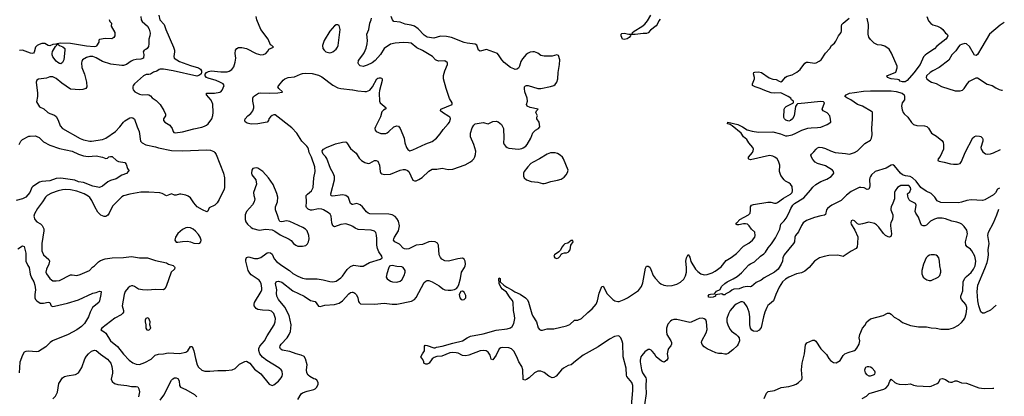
# Model space of a CAD drawing. Header units: inches. Extents: x 1682530 to 1839546, y 640742 to 791647.
# Tile 749 of 923: x 1825834 to 1838143, y 722076 to 726792. Entities that reach past the tile are written whole.
import ezdxf

# ---------------------------------------------------------------- set-up
doc = ezdxf.new("R2010")
doc.units = ezdxf.units.IN
doc.header["$MEASUREMENT"] = 0
doc.layers.add('B8722', color=7, linetype='Continuous')
doc.layers.add('B8732', color=7, linetype='Continuous')

msp = doc.modelspace()

# ---------------------------------------------------------------- linework, layer by layer
at = {"layer": 'B8722', "color": 5}
for points, elevation in [([(1826953, 726793), (1826963, 726770), (1826981, 726750), (1826979, 726710), (1827025, 726630), (1827022, 726590), (1827012, 726568), (1826986, 726554), (1826904, 726556), (1826834, 726546), (1826823, 726537), (1826823, 726510), (1826795, 726464), (1826785, 726455), (1826767, 726453), (1826670, 726462), (1826470, 726492), (1826350, 726498), (1826298, 726490), (1826303, 726483), (1826310, 726485), (1826333, 726470), (1826374, 726454), (1826398, 726430), (1826400, 726410), (1826387, 726290), (1826370, 726257), (1826350, 726241), (1826330, 726242), (1826310, 726254), (1826290, 726274), (1826250, 726328), (1826242, 726350), (1826240, 726370), (1826246, 726394), (1826283, 726457), (1826295, 726470), (1826297, 726477), (1826287, 726487), (1826250, 726483), (1826210, 726466), (1826190, 726468), (1826150, 726492), (1826134, 726494), (1826110, 726492), (1826079, 726481), (1826052, 726468), (1826032, 726450), (1826014, 726386), (1826006, 726374), (1825991, 726369), (1825970, 726372), (1825870, 726409), (1825830, 726405)], 620), ([(1827349, 726830), (1827352, 726792), (1827366, 726770), (1827432, 726710), (1827452, 726672), (1827464, 726624), (1827461, 726590), (1827450, 726548), (1827449, 726490), (1827443, 726457), (1827428, 726432), (1827410, 726417), (1827392, 726409), (1827378, 726390), (1827385, 726355), (1827382, 726310), (1827350, 726297), (1827290, 726295), (1827253, 726287), (1827226, 726274), (1827170, 726232), (1827130, 726219), (1827110, 726219), (1826974, 726234), (1826870, 726270), (1826790, 726314), (1826750, 726330), (1826710, 726330), (1826670, 726320), (1826620, 726290), (1826609, 726270), (1826605, 726250), (1826613, 726193), (1826645, 726110), (1826669, 726010), (1826674, 725950), (1826661, 725930), (1826622, 725918), (1826586, 725914), (1826470, 725924), (1826359, 725999), (1826290, 726055), (1826250, 726077), (1826210, 726075), (1826170, 726058), (1826071, 726049), (1826047, 726033), (1826041, 726010), (1826058, 725870), (1826056, 725830), (1826044, 725764), (1826082, 725702), (1826136, 725676), (1826188, 725628), (1826210, 725616), (1826270, 725595), (1826290, 725579), (1826315, 725535), (1826341, 725461), (1826369, 725429), (1826590, 725305), (1826630, 725289), (1826710, 725270), (1826730, 725269), (1826870, 725292), (1826910, 725309), (1827030, 725390), (1827086, 725450), (1827130, 725509), (1827150, 725527), (1827210, 725563), (1827230, 725568), (1827250, 725564), (1827270, 725546), (1827302, 725450), (1827328, 725390), (1827345, 725270), (1827365, 725250), (1827410, 725226), (1827530, 725200), (1827570, 725186), (1827730, 725155), (1827870, 725150), (1828170, 725164), (1828218, 725158), (1828261, 725141), (1828275, 725130), (1828290, 725105), (1828381, 724870), (1828395, 724810), (1828396, 724690), (1828392, 724668), (1828330, 724539), (1828302, 724498), (1828272, 724468), (1828205, 724435), (1828185, 724395), (1828172, 724388), (1828119, 724410), (1828053, 724450), (1828010, 724499), (1827970, 724562), (1827942, 724582), (1827910, 724596), (1827850, 724608), (1827830, 724607), (1827790, 724593), (1827770, 724595), (1827730, 724610), (1827670, 724588), (1827615, 724615), (1827585, 724625), (1827450, 724633), (1827349, 724631), (1827212, 724608), (1827130, 724585), (1827110, 724574), (1826999, 724461), (1826976, 724424), (1826952, 724368), (1826937, 724343), (1826912, 724328), (1826890, 724326), (1826850, 724343), (1826810, 724384), (1826772, 724450), (1826738, 724530), (1826710, 724565), (1826690, 724582), (1826641, 724610), (1826550, 724645), (1826470, 724662), (1826410, 724666), (1826370, 724663), (1826314, 724650), (1826230, 724620), (1826176, 724590), (1826155, 724570), (1826118, 724510), (1826056, 724430), (1826020, 724360), (1826012, 724330), (1826024, 724290), (1826050, 724260), (1826094, 724234), (1826115, 724215), (1826134, 724174), (1826135, 724150), (1826112, 723990), (1826110, 723898), (1826132, 723850), (1826197, 723790), (1826207, 723770), (1826200, 723730), (1826168, 723670), (1826162, 723630), (1826170, 723608), (1826210, 723550), (1826230, 723533), (1826250, 723524), (1826290, 723521), (1826330, 723527), (1826470, 723596), (1826490, 723599), (1826548, 723588), (1826590, 723600), (1826707, 723653), (1826745, 723695), (1826770, 723711), (1826820, 723760), (1826843, 723777), (1826903, 723797), (1826990, 723812), (1827130, 723815), (1827230, 723825), (1827330, 723810), (1827430, 723812), (1827530, 723779), (1827670, 723747), (1827693, 723733), (1827753, 723713), (1827770, 723698), (1827775, 723690), (1827771, 723670), (1827728, 723632), (1827666, 723450), (1827650, 723423), (1827630, 723410), (1827530, 723413), (1827430, 723406), (1827369, 723409), (1827319, 723419), (1827270, 723452), (1827250, 723460), (1827230, 723460), (1827210, 723452), (1827190, 723436), (1827152, 723390), (1827139, 723350), (1827116, 723210), (1827134, 723150), (1827132, 723130), (1827124, 723116), (1827102, 723098), (1827025, 723055), (1826861, 722930), (1826847, 722910), (1826890, 722884), (1826910, 722866), (1826970, 722770), (1827059, 722699), (1827130, 722605), (1827204, 722530), (1827250, 722495), (1827290, 722478), (1827330, 722476), (1827400, 722500), (1827479, 722541), (1827529, 722590), (1827570, 722604), (1827630, 722607), (1827690, 722619), (1827830, 722612), (1827910, 722628), (1827935, 722645), (1827970, 722702), (1827990, 722701), (1828010, 722647), (1828030, 722551), (1828053, 722470), (1828070, 722440), (1828110, 722402), (1828150, 722390), (1828210, 722390), (1828310, 722400), (1828410, 722398), (1828490, 722408), (1828530, 722425), (1828583, 722477), (1828607, 722493), (1828650, 722514), (1828670, 722515), (1828711, 722491), (1828770, 722416), (1828850, 722356), (1828955, 722230), (1828990, 722214), (1829010, 722222), (1829070, 722265), (1829105, 722310), (1829116, 722330), (1829121, 722350), (1829116, 722390), (1829104, 722410), (1829075, 722435), (1828924, 722524), (1828868, 722568), (1828836, 722610), (1828822, 722650), (1828825, 722675), (1828837, 722703), (1828894, 722770), (1828930, 722835), (1829017, 722970), (1829030, 723010), (1829031, 723051), (1829010, 723112), (1828981, 723141), (1828953, 723153), (1828870, 723154), (1828810, 723163), (1828790, 723176), (1828767, 723210), (1828764, 723230), (1828770, 723250), (1828852, 723390), (1828861, 723410), (1828863, 723430), (1828851, 723491), (1828837, 723517), (1828826, 723530), (1828730, 723596), (1828710, 723619), (1828692, 723650), (1828660, 723770), (1828661, 723790), (1828670, 723815), (1828696, 723824), (1828770, 723802), (1828810, 723802), (1828850, 723815), (1828910, 723861), (1828930, 723872), (1828950, 723878), (1828970, 723875), (1828990, 723856), (1829017, 723797), (1829046, 723766), (1829110, 723714), (1829207, 723650), (1829250, 723613), (1829310, 723579), (1829370, 723555), (1829410, 723546), (1829553, 723547), (1829630, 723536), (1829710, 723512), (1829750, 723509), (1829790, 723517), (1829850, 723559), (1829870, 723580), (1829930, 723666), (1829970, 723703), (1830000, 723714)], 640), ([(1827572, 726850), (1827588, 726790), (1827640, 726730), (1827660, 726670), (1827758, 726450), (1827769, 726410), (1827770, 726390), (1827760, 726330), (1827766, 726310), (1827830, 726270), (1827970, 726219), (1828070, 726190), (1828093, 726173), (1828107, 726150), (1828109, 726130), (1828104, 726116), (1828084, 726096), (1828050, 726085), (1827752, 726152), (1827630, 726174), (1827590, 726174), (1827577, 726170), (1827550, 726148), (1827506, 726134), (1827470, 726111), (1827450, 726105), (1827414, 726106), (1827381, 726090), (1827271, 725990), (1827254, 725970), (1827247, 725950), (1827247, 725930), (1827253, 725913), (1827275, 725890), (1827330, 725860), (1827365, 725850), (1827430, 725856), (1827450, 725852), (1827470, 725838), (1827490, 725814), (1827541, 725781), (1827592, 725730), (1827636, 725656), (1827655, 725610), (1827656, 725590), (1827631, 725550), (1827631, 725530), (1827650, 725508), (1827710, 725470), (1827720, 725460), (1827739, 725430), (1827751, 725390), (1827761, 725381), (1827776, 725376), (1827870, 725389), (1828010, 725426), (1828110, 725445), (1828143, 725457), (1828170, 725470), (1828192, 725488), (1828237, 725550), (1828249, 725591), (1828254, 725630), (1828250, 725735), (1828230, 725784), (1828169, 725850), (1828169, 725870), (1828186, 725874), (1828270, 725871), (1828337, 725883), (1828350, 725890), (1828365, 725910), (1828392, 725970), (1828377, 725990), (1828338, 726010), (1828291, 726031), (1828190, 726060), (1828170, 726070), (1828154, 726090), (1828152, 726108), (1828168, 726130), (1828196, 726144), (1828230, 726152), (1828350, 726138), (1828430, 726141), (1828452, 726148), (1828487, 726170), (1828510, 726201), (1828530, 726262), (1828538, 726310), (1828527, 726370), (1828532, 726410), (1828547, 726433), (1828570, 726445), (1828610, 726445), (1828670, 726433), (1828790, 726367), (1828850, 726352), (1828882, 726358), (1828910, 726370), (1828939, 726401), (1828950, 726422), (1829006, 726450), (1828986, 726470), (1828970, 726478), (1828942, 726550), (1828848, 726670), (1828800, 726790), (1828790, 726830)], 660), ([(1830000, 724201), (1829976, 724216), (1829910, 724236), (1829850, 724229), (1829770, 724198), (1829748, 724210), (1829738, 724250), (1829730, 724330), (1829715, 724355), (1829695, 724375), (1829634, 724410), (1829610, 724418), (1829570, 724422), (1829490, 724406), (1829470, 724408), (1829440, 724420), (1829419, 724439), (1829414, 724454), (1829418, 724510), (1829416, 724590), (1829431, 724609), (1829481, 724650), (1829502, 724690), (1829513, 724810), (1829527, 724890), (1829525, 724950), (1829481, 725070), (1829452, 725130), (1829445, 725170), (1829437, 725190), (1829422, 725210), (1829360, 725270), (1829297, 725370), (1829238, 725438), (1829030, 725599), (1829010, 725601), (1828990, 725593), (1828970, 725577), (1828947, 725550), (1828943, 725530), (1828930, 725509), (1828812, 725488), (1828730, 725485), (1828678, 725498), (1828655, 725515), (1828649, 725530), (1828655, 725550), (1828687, 725590), (1828723, 725617), (1828750, 725650), (1828761, 725690), (1828761, 725710), (1828750, 725770), (1828748, 725810), (1828758, 725830), (1828821, 725870), (1828850, 725878), (1828954, 725874), (1829062, 725878), (1829115, 725885), (1829119, 725890), (1829075, 725930), (1829061, 725950), (1829072, 725970), (1829130, 726033), (1829150, 726052), (1829190, 726070), (1829270, 726077), (1829344, 726110), (1829370, 726117), (1829410, 726122), (1829490, 726118), (1829570, 726097), (1829610, 726078), (1829750, 725973), (1829810, 725940), (1829850, 725929), (1829995, 725915), (1830000, 725914)], 640), ([(1825826, 725230), (1825850, 725270), (1825870, 725290), (1825948, 725332), (1825965, 725335), (1826030, 725336), (1826050, 725331), (1826076, 725316), (1826130, 725263), (1826210, 725222), (1826330, 725179), (1826490, 725146), (1826570, 725108), (1826630, 725086), (1826690, 725080), (1826790, 725089), (1826871, 725070), (1826910, 725054), (1826930, 725059), (1826950, 725073), (1826970, 725080), (1826990, 725077), (1827045, 725030), (1827070, 725015), (1827150, 725002), (1827165, 724985), (1827181, 724930), (1827190, 724916), (1827202, 724910), (1827191, 724890), (1827170, 724868), (1827110, 724847), (1827039, 724801), (1826970, 724779), (1826937, 724763), (1826870, 724706), (1826830, 724692), (1826750, 724709), (1826630, 724754), (1826570, 724763), (1826522, 724782), (1826350, 724809), (1826290, 724803), (1826210, 724775), (1826112, 724768), (1826082, 724758), (1825997, 724703), (1825987, 724690), (1825959, 724630), (1825910, 724570), (1825870, 724550), (1825790, 724530)], 620), ([(1830000, 724479), (1829990, 724477), (1829970, 724490), (1829945, 724565), (1829912, 724592), (1829870, 724600), (1829750, 724581), (1829727, 724587), (1829725, 724610), (1829769, 724789), (1829768, 724830), (1829755, 724870), (1829721, 724930), (1829672, 725052), (1829657, 725077), (1829627, 725110), (1829618, 725130), (1829617, 725150), (1829631, 725170), (1829668, 725192), (1829782, 725238), (1829870, 725260), (1829910, 725261), (1829925, 725250), (1829970, 725178), (1830000, 725155)], 620), ([(1825810, 723922), (1825870, 723959), (1825890, 723951), (1825912, 723870), (1825913, 723770), (1825935, 723715), (1825952, 723690), (1825965, 723605), (1825982, 723562), (1826012, 723510), (1826025, 723470), (1826031, 723410), (1826023, 723350), (1826025, 723310), (1826033, 723290), (1826048, 723270), (1826090, 723244), (1826130, 723241), (1826190, 723254), (1826210, 723252), (1826228, 723208), (1826250, 723202), (1826270, 723204), (1826430, 723241), (1826570, 723283), (1826750, 723367), (1826790, 723378), (1826830, 723395), (1826851, 723390), (1826850, 723350), (1826834, 723270), (1826823, 723250), (1826746, 723190), (1826716, 723130), (1826694, 723070), (1826644, 722990), (1826606, 722950), (1826549, 722910), (1826442, 722850), (1826244, 722770), (1826214, 722750), (1826162, 722698), (1826070, 722637), (1826048, 722632), (1825939, 722641), (1825910, 722638), (1825890, 722629), (1825868, 722592), (1825838, 722502), (1825827, 722370)], 620), ([(1829310, 722038), (1829352, 722108), (1829370, 722120), (1829430, 722142), (1829510, 722161), (1829529, 722170), (1829549, 722190), (1829566, 722230), (1829566, 722250), (1829550, 722277), (1829534, 722290), (1829510, 722297), (1829463, 722323), (1829442, 722342), (1829423, 722370), (1829418, 722410), (1829426, 722470), (1829406, 722546), (1829390, 722573), (1829353, 722593), (1829290, 722607), (1829210, 722636), (1829115, 722655), (1829093, 722670), (1829087, 722690), (1829091, 722710), (1829103, 722730), (1829179, 722810), (1829205, 722850), (1829219, 722890), (1829227, 722970), (1829203, 723090), (1829150, 723191), (1829068, 723290), (1829050, 723330), (1829045, 723370), (1829047, 723410), (1829031, 723489), (1829041, 723510), (1829050, 723516), (1829070, 723520), (1829110, 723504), (1829250, 723397), (1829390, 723329), (1829470, 723278), (1829530, 723262), (1829570, 723207), (1829590, 723201), (1829650, 723219), (1829770, 723227), (1829830, 723244), (1829870, 723273), (1829950, 723361), (1829970, 723377), (1829990, 723382), (1830000, 723380)], 620), ([(1826250, 722044), (1826281, 722079), (1826305, 722130), (1826322, 722238), (1826371, 722309), (1826395, 722325), (1826427, 722333), (1826530, 722348), (1826570, 722370), (1826610, 722438), (1826650, 722546), (1826670, 722580), (1826695, 722610), (1826730, 722641), (1826770, 722656), (1826790, 722649), (1826843, 722603), (1826930, 722542), (1826974, 722490), (1826986, 722450), (1826995, 722390), (1826995, 722365), (1826979, 722290), (1826990, 722263), (1827019, 722239), (1827063, 722223), (1827173, 722213), (1827230, 722201), (1827290, 722201), (1827310, 722197), (1827325, 722170), (1827331, 722131), (1827321, 722070)], 620), ([(1827590, 722027), (1827637, 722090), (1827730, 722277), (1827750, 722297), (1827770, 722308), (1827790, 722307), (1827810, 722299), (1827827, 722270), (1827831, 722210), (1827845, 722190), (1827910, 722160), (1828019, 722099), (1828050, 722071)], 620)]:
    msp.add_lwpolyline(points, dxfattribs=dict(at, elevation=elevation))
at = {"layer": 'B8722', "color": 5, "elevation": 660}
for points in [[(1829810, 726729), (1829790, 726729), (1829770, 726714), (1829710, 726650), (1829639, 726530), (1829621, 726470), (1829626, 726430), (1829639, 726410), (1829661, 726390), (1829710, 726378), (1829730, 726383), (1829750, 726391), (1829790, 726424), (1829807, 726450), (1829814, 726470), (1829841, 726670), (1829830, 726718)], [(1828790, 724939), (1828750, 724929), (1828736, 724910), (1828731, 724870), (1828736, 724850), (1828787, 724787), (1828794, 724734), (1828759, 724630), (1828762, 724590), (1828773, 724550), (1828764, 724510), (1828745, 724475), (1828670, 724390), (1828653, 724350), (1828653, 724290), (1828663, 724263), (1828684, 724230), (1828730, 724191), (1828750, 724179), (1828830, 724157), (1828912, 724168), (1828990, 724163), (1829025, 724145), (1829090, 724100), (1829205, 724045), (1829227, 724027), (1829256, 723990), (1829287, 723967), (1829310, 723957), (1829370, 723955), (1829410, 723966), (1829434, 723986), (1829444, 724010), (1829452, 724048), (1829449, 724091), (1829427, 724147), (1829409, 724170), (1829374, 724190), (1829210, 724264), (1829168, 724272), (1829110, 724263), (1829087, 724267), (1829072, 724292), (1829063, 724330), (1829031, 724411), (1829034, 724450), (1829058, 724510), (1829063, 724570), (1829050, 724617), (1829001, 724730), (1828943, 724810), (1828873, 724890), (1828850, 724909), (1828810, 724933)], [(1827929, 724191), (1827910, 724187), (1827870, 724167), (1827810, 724117), (1827782, 724070), (1827775, 724030), (1827790, 724008), (1827810, 724006), (1827870, 724016), (1827930, 724019), (1827970, 724012), (1828010, 723992), (1828070, 723988), (1828085, 723995), (1828098, 724010), (1828101, 724030), (1828090, 724070), (1828070, 724102), (1828030, 724145), (1828001, 724170), (1827970, 724187)], [(1827430, 723059), (1827411, 723049), (1827404, 723030), (1827403, 723010), (1827412, 722970), (1827412, 722930), (1827422, 722910), (1827450, 722906), (1827475, 722930), (1827462, 722970), (1827466, 723010), (1827450, 723049)]]:
    msp.add_lwpolyline(points, close=True, dxfattribs=at)
at = {"layer": 'B8732', "color": 5}
for points, elevation in [([(1830000, 725155), (1830042, 725122), (1830077, 725057), (1830108, 725028), (1830150, 725006), (1830190, 724993), (1830210, 724994), (1830270, 725029), (1830290, 725030), (1830310, 725021), (1830333, 724970), (1830340, 724890), (1830350, 724870), (1830362, 724862), (1830393, 724853), (1830470, 724859), (1830590, 724910), (1830630, 724918), (1830655, 724915), (1830684, 724904), (1830701, 724890), (1830750, 724784), (1830770, 724773), (1830790, 724774), (1830825, 724790), (1830864, 724816), (1830950, 724895), (1830990, 724920), (1831050, 724922), (1831115, 724935), (1831190, 724917), (1831250, 724919), (1831405, 724975), (1831470, 725013), (1831490, 725030), (1831510, 725051), (1831524, 725076), (1831534, 725106), (1831535, 725145), (1831512, 725230), (1831470, 725324), (1831468, 725370), (1831490, 725439), (1831510, 725472), (1831530, 725490), (1831630, 725505), (1831690, 725490), (1831750, 725518), (1831790, 725522), (1831815, 725515), (1831858, 725478), (1831883, 725430), (1831888, 725310), (1831882, 725250), (1831890, 725228), (1831910, 725205), (1831930, 725190), (1831950, 725184), (1832070, 725170), (1832110, 725178), (1832130, 725186), (1832160, 725210), (1832178, 725230), (1832225, 725310), (1832250, 725376), (1832284, 725410), (1832322, 725430), (1832337, 725450), (1832329, 725510), (1832299, 725550), (1832299, 725570), (1832309, 725590), (1832288, 725630), (1832295, 725650), (1832318, 725670), (1832214, 725694), (1832179, 725710), (1832172, 725730), (1832181, 725770), (1832178, 725810), (1832150, 725890), (1832144, 725930), (1832145, 725950), (1832157, 725963), (1832170, 725968), (1832190, 725966), (1832310, 725930), (1832350, 725930), (1832470, 725956), (1832510, 725970), (1832530, 725982), (1832550, 726008), (1832561, 726050), (1832565, 726130), (1832583, 726230), (1832585, 726290), (1832570, 726344), (1832550, 726350), (1832490, 726336), (1832390, 726336), (1832350, 726344), (1832310, 726373), (1832270, 726390), (1832249, 726391), (1832215, 726385), (1832190, 726374), (1832165, 726355), (1832118, 726302), (1832098, 726270), (1832084, 726210), (1832070, 726187), (1832048, 726172), (1832030, 726169), (1832010, 726175), (1831970, 726192), (1831890, 726256), (1831860, 726290), (1831830, 726341), (1831806, 726370), (1831670, 726419), (1831590, 726396), (1831571, 726411), (1831551, 726471), (1831527, 726487), (1831430, 726497), (1831390, 726506), (1831233, 726570), (1831170, 726583), (1831096, 726584), (1831010, 726561), (1830930, 726575), (1830890, 726597), (1830817, 726677), (1830770, 726710), (1830730, 726722), (1830655, 726735), (1830590, 726763), (1830511, 726771), (1830495, 726790), (1830478, 726830)], 620), ([(1830000, 725914), (1830060, 725900), (1830150, 725894), (1830170, 725894), (1830212, 725910), (1830246, 725950), (1830301, 726050), (1830310, 726059), (1830330, 726066), (1830345, 726065), (1830359, 726059), (1830365, 726050), (1830367, 726030), (1830334, 725906), (1830330, 725870), (1830333, 725770), (1830342, 725750), (1830416, 725690), (1830405, 725670), (1830381, 725659), (1830363, 725637), (1830346, 725574), (1830283, 725450), (1830276, 725430), (1830277, 725410), (1830290, 725391), (1830349, 725369), (1830410, 725369), (1830430, 725376), (1830449, 725390), (1830510, 725451), (1830550, 725463), (1830570, 725458), (1830590, 725431), (1830626, 725350), (1830640, 725310), (1830650, 725250), (1830670, 725190), (1830685, 725165), (1830710, 725152), (1830750, 725164), (1830910, 725239), (1830990, 725267), (1831043, 725310), (1831090, 725361), (1831130, 725418), (1831191, 725489), (1831206, 725510), (1831220, 725550), (1831215, 725570), (1831201, 725581), (1831119, 725630), (1831094, 725650), (1831101, 725670), (1831239, 725730), (1831239, 725750), (1831207, 725807), (1831164, 725930), (1831134, 726050), (1831132, 726092), (1831148, 726152), (1831181, 726230), (1831181, 726250), (1831177, 726257), (1831150, 726275), (1831074, 726274), (1831050, 726280), (1831031, 726291), (1830995, 726330), (1830870, 726407), (1830800, 726440), (1830730, 726496), (1830696, 726504), (1830630, 726505), (1830530, 726498), (1830470, 726487), (1830390, 726433), (1830343, 726357), (1830278, 726282), (1830239, 726250), (1830178, 726222), (1830130, 726207), (1830090, 726214), (1830074, 726230), (1830067, 726247), (1830070, 726282), (1830126, 726354), (1830141, 726379), (1830165, 726435), (1830178, 726490), (1830181, 726530), (1830173, 726610), (1830200, 726670), (1830211, 726750), (1830230, 726790), (1830234, 726810)], 640), ([(1833484, 721956), (1833500, 722150), (1833500, 722210), (1833486, 722250), (1833426, 722326), (1833420, 722340), (1833414, 722430), (1833379, 722570), (1833376, 722736), (1833368, 722768), (1833350, 722809), (1833330, 722829), (1833314, 722834), (1833270, 722825), (1833208, 722792), (1833065, 722695), (1832878, 722590), (1832782, 722518), (1832730, 722471), (1832690, 722462), (1832631, 722429), (1832608, 722410), (1832539, 722330), (1832510, 722313), (1832490, 722309), (1832450, 722329), (1832390, 722376), (1832350, 722390), (1832310, 722392), (1832270, 722372), (1832205, 722310), (1832170, 722285), (1832150, 722280), (1832130, 722289), (1832123, 722410), (1832110, 722449), (1832074, 722510), (1832048, 722570), (1832010, 722641), (1831982, 722670), (1831950, 722682), (1831870, 722686), (1831850, 722683), (1831830, 722671), (1831790, 722590), (1831750, 722534), (1831730, 722542), (1831714, 722590), (1831689, 722629), (1831665, 722645), (1831630, 722652), (1831590, 722646), (1831450, 722591), (1831410, 722583), (1831370, 722588), (1831315, 722615), (1831290, 722622), (1831250, 722625), (1831210, 722619), (1831110, 722580), (1831050, 722576), (1831017, 722563), (1830990, 722544), (1830955, 722490), (1830930, 722477), (1830910, 722478), (1830886, 722490), (1830886, 722510), (1830876, 722536), (1830849, 722570), (1830869, 722610), (1830880, 722620), (1830895, 722645), (1830897, 722703), (1830905, 722715), (1830927, 722713), (1831010, 722683), (1831030, 722682), (1831044, 722690), (1831117, 722703), (1831250, 722743), (1831370, 722770), (1831430, 722810), (1831470, 722829), (1831630, 722858), (1831790, 722906), (1831930, 722920), (1831970, 722936), (1831990, 722950), (1832013, 722987), (1832024, 723050), (1832022, 723090), (1832009, 723150), (1832003, 723250), (1831995, 723275), (1831965, 723310), (1831922, 723382), (1831870, 723417), (1831850, 723442), (1831828, 723490), (1831825, 723550), (1831830, 723561), (1831841, 723550), (1831842, 723510), (1831887, 723467), (1831923, 723443), (1831988, 723410), (1832024, 723384), (1832090, 723355), (1832159, 723310), (1832183, 723283), (1832196, 723256), (1832235, 723110), (1832250, 723078), (1832294, 723010), (1832314, 722934), (1832334, 722914), (1832350, 722906), (1832370, 722904), (1832430, 722921), (1832510, 722921), (1832670, 722961), (1832710, 722976), (1832770, 723030), (1832810, 723029), (1832857, 723050), (1832935, 723125), (1832992, 723170), (1833040, 723230), (1833058, 723270), (1833077, 723370), (1833110, 723451), (1833130, 723454), (1833180, 723360), (1833250, 723290), (1833275, 723270), (1833310, 723262), (1833330, 723264), (1833390, 723287), (1833433, 723310), (1833570, 723403), (1833609, 723450), (1833624, 723496), (1833658, 723682), (1833670, 723707), (1833690, 723708), (1833710, 723694), (1833726, 723666), (1833753, 723590), (1833777, 723557), (1833830, 723500), (1833850, 723486), (1833889, 723469), (1833939, 723459), (1833990, 723463), (1834050, 723480), (1834096, 723504), (1834136, 723544), (1834157, 723583), (1834171, 723630), (1834171, 723690), (1834160, 723770), (1834170, 723811), (1834190, 723851), (1834210, 723819), (1834226, 723766), (1834281, 723670), (1834310, 723638), (1834350, 723610), (1834390, 723597), (1834430, 723602), (1834490, 723624), (1834530, 723645), (1834602, 723698), (1834665, 723775), (1834730, 723815), (1834796, 723864), (1834883, 723957), (1834950, 723994), (1834997, 724030), (1835023, 724070), (1835030, 724090), (1835025, 724130), (1834981, 724170), (1834953, 724213), (1834935, 724230), (1834910, 724238), (1834883, 724237), (1834825, 724225), (1834804, 724224), (1834789, 724230), (1834799, 724250), (1834837, 724290), (1834944, 724350), (1834965, 724370), (1834971, 724409), (1834970, 724450), (1834981, 724470), (1835010, 724480), (1835188, 724508), (1835226, 724506), (1835270, 724493), (1835290, 724493), (1835310, 724502), (1835382, 724558), (1835470, 724607), (1835490, 724630), (1835496, 724650), (1835490, 724702), (1835470, 724734), (1835449, 724750), (1835410, 724769), (1835390, 724786), (1835350, 724841), (1835335, 724890), (1835336, 724970), (1835321, 725021), (1835302, 725050), (1835275, 725070), (1835250, 725082), (1835210, 725092), (1834970, 725036), (1834950, 725044), (1834945, 725050), (1834944, 725070), (1834995, 725130), (1835005, 725150), (1835006, 725170), (1834998, 725190), (1834949, 725249), (1834925, 725290), (1834885, 725325), (1834853, 725373), (1834743, 725463), (1834718, 725478), (1834684, 725490), (1834686, 725510), (1834810, 725481), (1834870, 725451), (1834930, 725414), (1834990, 725395), (1835070, 725384), (1835250, 725386), (1835344, 725364), (1835410, 725337), (1835430, 725336), (1835490, 725350), (1835539, 725370), (1835612, 725408), (1835687, 725433), (1835730, 725440), (1835810, 725441), (1835850, 725446), (1835930, 725481), (1835973, 725510), (1835972, 725548), (1835964, 725590), (1835930, 725625), (1835880, 725650), (1835867, 725670), (1835896, 725750), (1835883, 725763), (1835847, 725767), (1835650, 725745), (1835560, 725740), (1835548, 725732), (1835535, 725705), (1835516, 725590), (1835495, 725550), (1835470, 725528), (1835450, 725521), (1835412, 725532), (1835394, 725550), (1835387, 725567), (1835390, 725670), (1835400, 725690), (1835416, 725704), (1835506, 725750), (1835509, 725770), (1835484, 725790), (1835474, 725810), (1835443, 725830), (1835350, 725875), (1835270, 725870), (1835230, 725877), (1835150, 725904), (1835092, 725932), (1835029, 725950), (1834995, 725970), (1834995, 725990), (1835021, 726050), (1835022, 726070), (1835008, 726112), (1835013, 726130), (1835025, 726135), (1835070, 726138), (1835110, 726130), (1835203, 726063), (1835250, 726047), (1835290, 726042), (1835330, 726021), (1835350, 726016), (1835370, 726028), (1835410, 726073), (1835430, 726084), (1835490, 726101), (1835550, 726134), (1835591, 726169), (1835650, 726248), (1835670, 726260), (1835690, 726262), (1835770, 726247), (1835790, 726251), (1835830, 726271), (1835855, 726290), (1835910, 726371), (1835961, 726430), (1835984, 726470), (1836021, 726499), (1836039, 726521), (1836072, 726590), (1836103, 726630), (1836108, 726652), (1836108, 726710), (1836113, 726730), (1836130, 726750), (1836204, 726810)], 580), ([(1833842, 726798), (1833824, 726776), (1833804, 726730), (1833790, 726713), (1833719, 726661), (1833690, 726627), (1833670, 726618), (1833630, 726620), (1833530, 726606), (1833473, 726607), (1833471, 726590), (1833454, 726570), (1833430, 726552), (1833390, 726544), (1833369, 726550), (1833353, 726590), (1833353, 726610), (1833363, 726617), (1833390, 726624), (1833450, 726611), (1833489, 726611), (1833497, 726630), (1833516, 726650), (1833610, 726705), (1833650, 726737), (1833681, 726779), (1833724, 726850)], 580), ([(1837174, 726830), (1837197, 726777), (1837223, 726743), (1837250, 726729), (1837310, 726710), (1837350, 726692), (1837375, 726670), (1837410, 726623), (1837431, 726610), (1837439, 726590), (1837430, 726570), (1837412, 726550), (1837300, 726460), (1837270, 726429), (1837174, 726366), (1837152, 726348), (1837135, 726325), (1837090, 726230), (1837014, 726126), (1836930, 726029), (1836904, 726016), (1836870, 726014), (1836843, 726023), (1836830, 726037), (1836810, 726045), (1836730, 726050), (1836685, 726070), (1836673, 726090), (1836787, 726133), (1836804, 726190), (1836802, 726210), (1836734, 726374), (1836702, 726421), (1836650, 726460), (1836610, 726471), (1836559, 726479), (1836517, 726497), (1836470, 726542), (1836450, 726575), (1836441, 726610), (1836445, 726730), (1836428, 726810)], 560), ([(1838143, 726755), (1838090, 726722), (1837960, 726610), (1837861, 726450), (1837810, 726357), (1837790, 726342), (1837770, 726349), (1837710, 726455), (1837670, 726490), (1837650, 726492), (1837610, 726483), (1837588, 726472), (1837570, 726451), (1837539, 726401), (1837489, 726350), (1837450, 726287), (1837330, 726192), (1837248, 726152), (1837215, 726130), (1837172, 726090), (1837166, 726070), (1837174, 726050), (1837199, 726030), (1837235, 726010), (1837290, 725991), (1837357, 725957), (1837530, 725903), (1837590, 725900), (1837622, 725910), (1837642, 725930), (1837685, 725995), (1837710, 726023), (1837790, 726065), (1837810, 726063), (1837930, 725983), (1837990, 725966), (1838037, 725937), (1838079, 725919), (1838110, 725910), (1838119, 725910)], 580), ([(1838083, 724683), (1838059, 724670), (1838035, 724625), (1838010, 724600), (1837902, 724538), (1837870, 724527), (1837730, 724535), (1837673, 724527), (1837610, 724508), (1837570, 724501), (1837350, 724504), (1837306, 724526), (1837275, 724570), (1837230, 724614), (1837166, 724646), (1837100, 724690), (1837041, 724770), (1836994, 724814), (1836968, 724828), (1836910, 724838), (1836871, 724851), (1836846, 724870), (1836770, 724964), (1836750, 724974), (1836730, 724971), (1836665, 724935), (1836530, 724891), (1836485, 724850), (1836469, 724830), (1836461, 724810), (1836457, 724790), (1836462, 724710), (1836458, 724690), (1836448, 724672), (1836430, 724665), (1836390, 724686), (1836350, 724693), (1836330, 724690), (1836230, 724641), (1836170, 724597), (1836105, 724530), (1835987, 724470), (1835957, 724450), (1835934, 724430), (1835920, 724410), (1835907, 724353), (1835896, 724344), (1835850, 724337), (1835770, 724314), (1835670, 724276), (1835630, 724250), (1835606, 724214), (1835570, 724137), (1835533, 724090), (1835525, 724070), (1835519, 724010), (1835510, 723990), (1835390, 723850), (1835373, 723810), (1835370, 723769), (1835355, 723730), (1835316, 723670), (1835272, 723630), (1835142, 723558), (1835103, 723530), (1835040, 723500), (1834981, 723450), (1834970, 723446), (1834927, 723453), (1834878, 723442), (1834830, 723423), (1834764, 723416), (1834735, 723405), (1834710, 723384), (1834660, 723360), (1834650, 723349), (1834630, 723348), (1834610, 723358), (1834534, 723346), (1834531, 723329), (1834504, 723316), (1834470, 723314), (1834450, 723319), (1834441, 723330), (1834455, 723350), (1834470, 723356), (1834522, 723358), (1834546, 723394), (1834590, 723412), (1834609, 723450), (1834649, 723490), (1834679, 723510), (1834754, 723546), (1834802, 723578), (1834856, 723624), (1834950, 723721), (1834970, 723735), (1835021, 723759), (1835096, 723830), (1835139, 723861), (1835159, 723881), (1835190, 723935), (1835235, 723985), (1835281, 724059), (1835339, 724170), (1835348, 724230), (1835390, 724272), (1835415, 724305), (1835451, 724369), (1835474, 724430), (1835500, 724470), (1835522, 724490), (1835637, 724563), (1835722, 724658), (1835750, 724697), (1835786, 724730), (1835850, 724765), (1835924, 724796), (1835977, 724830), (1836003, 724857), (1836012, 724870), (1836010, 724890), (1835994, 724910), (1835910, 724961), (1835808, 724990), (1835778, 725010), (1835750, 725040), (1835732, 725070), (1835726, 725094), (1835732, 725110), (1835763, 725137), (1835790, 725172), (1835810, 725188), (1835830, 725194), (1835868, 725192), (1835910, 725179), (1835970, 725148), (1836030, 725130), (1836158, 725118), (1836210, 725109), (1836270, 725130), (1836310, 725152), (1836398, 725242), (1836470, 725282), (1836484, 725310), (1836491, 725349), (1836486, 725430), (1836496, 725550), (1836494, 725634), (1836485, 725644), (1836370, 725708), (1836309, 725730), (1836225, 725790), (1836173, 725813), (1836150, 725830), (1836165, 725850), (1836190, 725862), (1836210, 725870), (1836270, 725882), (1836383, 725897), (1836470, 725902), (1836610, 725901), (1836730, 725900), (1836793, 725893), (1836865, 725870), (1836890, 725853), (1836897, 725830), (1836896, 725790), (1836866, 725750), (1836859, 725710), (1836865, 725665), (1836879, 725630), (1836892, 725612), (1836938, 725570), (1836985, 725505), (1837010, 725480), (1837049, 725469), (1837144, 725464), (1837176, 725456), (1837195, 725435), (1837234, 725370), (1837294, 725334), (1837361, 725281), (1837378, 725258), (1837385, 725225), (1837382, 725170), (1837342, 725078), (1837317, 725050), (1837311, 725030), (1837330, 725019), (1837390, 725010), (1837469, 724989), (1837510, 724983), (1837557, 724983), (1837590, 724993), (1837610, 725015), (1837654, 725130), (1837749, 725311), (1837770, 725330), (1837790, 725337), (1837834, 725334), (1837850, 725328), (1837870, 725310), (1837875, 725290), (1837873, 725270), (1837852, 725190), (1837854, 725170), (1837877, 725137), (1837910, 725114), (1837930, 725108), (1837970, 725112), (1838010, 725127), (1838097, 725165)], 560), ([(1835140, 722050), (1835170, 722115), (1835190, 722137), (1835269, 722150), (1835353, 722187), (1835450, 722199), (1835510, 722218), (1835541, 722230), (1835571, 722249), (1835612, 722288), (1835617, 722310), (1835607, 722410), (1835616, 722490), (1835646, 722610), (1835658, 722722), (1835674, 722746), (1835750, 722778), (1835770, 722778), (1835788, 722768), (1835850, 722671), (1835922, 722602), (1835951, 722550), (1835970, 722526), (1836010, 722501), (1836043, 722497), (1836090, 722526), (1836130, 722586), (1836150, 722607), (1836190, 722627), (1836270, 722651), (1836283, 722657), (1836301, 722679), (1836329, 722730), (1836337, 722770), (1836329, 722810), (1836336, 722850), (1836369, 722930), (1836398, 722962), (1836426, 723010), (1836470, 723045), (1836630, 723087), (1836684, 723116), (1836710, 723116), (1836730, 723104), (1836768, 723068), (1836830, 723035), (1836870, 723002), (1836970, 722964), (1837070, 722945), (1837170, 722946), (1837230, 722932), (1837290, 722930), (1837350, 722919), (1837450, 722918), (1837510, 722932), (1837570, 722967), (1837610, 723002), (1837634, 723030), (1837650, 723057), (1837667, 723110), (1837676, 723170), (1837676, 723190), (1837664, 723224), (1837610, 723290), (1837601, 723310), (1837602, 723330), (1837624, 723396), (1837631, 723510), (1837650, 723555), (1837670, 723578), (1837730, 723628), (1837758, 723670), (1837780, 723710), (1837789, 723770), (1837774, 723830), (1837737, 723897), (1837719, 723919), (1837681, 723950), (1837664, 723970), (1837660, 724010), (1837683, 724110), (1837677, 724157), (1837643, 724203), (1837612, 724232), (1837586, 724246), (1837550, 724258), (1837488, 724268), (1837410, 724298), (1837367, 724307), (1837310, 724308), (1837270, 724296), (1837222, 724270), (1837170, 724220), (1837150, 724210), (1837130, 724210), (1837110, 724221), (1837094, 724250), (1837070, 724321), (1837037, 724370), (1837030, 724390), (1837040, 724470), (1837034, 724490), (1836965, 724525), (1836955, 724535), (1836942, 724562), (1836935, 724610), (1836962, 724638), (1836974, 724670), (1836970, 724693), (1836950, 724714), (1836930, 724718), (1836850, 724714), (1836810, 724689), (1836779, 724650), (1836771, 724630), (1836770, 724550), (1836750, 724495), (1836727, 724450), (1836723, 724430), (1836724, 724410), (1836748, 724350), (1836750, 724330), (1836746, 724294), (1836725, 724250), (1836722, 724230), (1836720, 724210), (1836733, 724110), (1836730, 724090), (1836723, 724077), (1836710, 724070), (1836690, 724074), (1836659, 724090), (1836635, 724115), (1836576, 724196), (1836545, 724225), (1836519, 724239), (1836450, 724258), (1836370, 724234), (1836330, 724229), (1836310, 724235), (1836270, 724274), (1836250, 724284), (1836230, 724275), (1836223, 724250), (1836227, 724230), (1836276, 724156), (1836312, 724072), (1836310, 723990), (1836302, 723950), (1836290, 723926), (1836227, 723893), (1836130, 723829), (1836062, 723842), (1835950, 723839), (1835890, 723829), (1835833, 723810), (1835770, 723770), (1835702, 723690), (1835650, 723643), (1835610, 723624), (1835545, 723610), (1835451, 723569), (1835410, 723545), (1835372, 723508), (1835330, 723442), (1835286, 723350), (1835260, 723270), (1835208, 723232), (1835188, 723212), (1835175, 723190), (1835150, 723130), (1835133, 723070), (1835102, 722938), (1835077, 722903), (1835050, 722890), (1835010, 722892), (1834986, 722906), (1834970, 722930), (1834961, 722970), (1834963, 723070), (1834952, 723130), (1834930, 723198), (1834890, 723252), (1834870, 723261), (1834850, 723260), (1834790, 723231), (1834766, 723210), (1834716, 723150), (1834695, 723110), (1834675, 723050), (1834674, 723010), (1834685, 722970), (1834710, 722918), (1834732, 722892), (1834793, 722850), (1834814, 722830), (1834828, 722808), (1834833, 722770), (1834818, 722730), (1834805, 722710), (1834750, 722657), (1834690, 722612), (1834670, 722604), (1834650, 722604), (1834610, 722611), (1834570, 722611), (1834539, 722619), (1834429, 722670), (1834390, 722696), (1834365, 722725), (1834358, 722750), (1834360, 722770), (1834416, 722870), (1834428, 722912), (1834421, 723010), (1834410, 723033), (1834390, 723047), (1834370, 723054), (1834330, 723050), (1834290, 723036), (1834230, 723005), (1834210, 723002), (1834050, 723038), (1834010, 723037), (1833987, 723030), (1833970, 723018), (1833939, 722981), (1833919, 722930), (1833920, 722890), (1833926, 722850), (1833973, 722770), (1833982, 722750), (1833984, 722730), (1833976, 722710), (1833946, 722674), (1833935, 722650), (1833930, 722610), (1833939, 722561), (1833937, 722550), (1833926, 722530), (1833890, 722502), (1833856, 722516), (1833790, 722570), (1833769, 722610), (1833743, 722643), (1833730, 722654), (1833710, 722661), (1833690, 722661), (1833650, 722633), (1833610, 722589), (1833601, 722570), (1833592, 722530), (1833592, 722510), (1833606, 722410), (1833622, 722370), (1833661, 722310), (1833667, 722290), (1833662, 722202), (1833667, 722110), (1833646, 721970)], 580), ([(1830000, 723380), (1830010, 723378), (1830024, 723370), (1830046, 723346), (1830061, 723310), (1830070, 723263), (1830077, 723250), (1830096, 723236), (1830270, 723231), (1830390, 723242), (1830490, 723230), (1830550, 723232), (1830732, 723268), (1830770, 723287), (1830790, 723313), (1830890, 723502), (1830910, 723519), (1830930, 723526), (1830950, 723526), (1830991, 723511), (1831078, 723458), (1831123, 723423), (1831151, 723410), (1831190, 723404), (1831230, 723405), (1831270, 723415), (1831294, 723426), (1831313, 723447), (1831325, 723475), (1831345, 723550), (1831357, 723630), (1831395, 723690), (1831402, 723710), (1831408, 723730), (1831405, 723770), (1831390, 723795), (1831370, 723805), (1831310, 723799), (1831210, 723771), (1831190, 723770), (1831150, 723774), (1831112, 723792), (1831094, 723814), (1831078, 723850), (1831070, 723970), (1831056, 723996), (1831030, 724010), (1830985, 724015), (1830950, 724012), (1830870, 723977), (1830790, 723968), (1830697, 723923), (1830670, 723919), (1830644, 723924), (1830630, 723932), (1830581, 723981), (1830522, 724010), (1830507, 724030), (1830510, 724050), (1830520, 724070), (1830570, 724148), (1830583, 724210), (1830568, 724270), (1830550, 724304), (1830528, 724328), (1830490, 724347), (1830450, 724356), (1830210, 724362), (1830190, 724368), (1830170, 724386), (1830119, 724450), (1830090, 724472), (1830050, 724489), (1830000, 724479)], 620), ([(1838041, 723216), (1837970, 723157), (1837910, 723124), (1837890, 723117), (1837870, 723117), (1837850, 723134), (1837840, 723160), (1837823, 723210), (1837813, 723270), (1837805, 723390), (1837811, 723470), (1837902, 723678), (1837929, 723750), (1837939, 723790), (1837945, 723850), (1837941, 723910), (1837953, 723990), (1837938, 724090), (1837944, 724130), (1838010, 724250), (1838052, 724350), (1838076, 724421)], 560), ([(1830000, 723714), (1830010, 723717), (1830090, 723706), (1830130, 723708), (1830206, 723754), (1830345, 723795), (1830364, 723810), (1830361, 723830), (1830325, 723885), (1830307, 723927), (1830301, 723970), (1830301, 724050), (1830296, 724096), (1830287, 724127), (1830270, 724143), (1830230, 724155), (1830066, 724166), (1830030, 724182), (1830000, 724201)], 640), ([(1836368, 722050), (1836420, 722080), (1836456, 722110), (1836636, 722164), (1836663, 722177), (1836691, 722210), (1836714, 722266), (1836730, 722291), (1836774, 722250), (1836798, 722238), (1836830, 722230), (1836910, 722224), (1836970, 722231), (1837010, 722216), (1837050, 722208), (1837210, 722201), (1837230, 722203), (1837305, 722235), (1837321, 722250), (1837345, 722295), (1837370, 722298), (1837410, 722287), (1837450, 722259), (1837470, 722253), (1837490, 722254), (1837530, 722271), (1837550, 722271), (1837610, 722245), (1837670, 722241), (1837824, 722184), (1837890, 722176), (1838002, 722178), (1838011, 722179)], 560)]:
    msp.add_lwpolyline(points, dxfattribs=dict(at, elevation=elevation))
for points, elevation in [([(1832530, 725127), (1832470, 725123), (1832430, 725107), (1832332, 725049), (1832254, 725010), (1832225, 724990), (1832188, 724950), (1832142, 724890), (1832133, 724870), (1832131, 724831), (1832139, 724810), (1832170, 724785), (1832230, 724764), (1832310, 724756), (1832370, 724741), (1832390, 724739), (1832410, 724745), (1832474, 724766), (1832559, 724781), (1832604, 724796), (1832640, 724820), (1832666, 724850), (1832681, 724879), (1832689, 724910), (1832631, 725051), (1832619, 725070), (1832590, 725097), (1832558, 725118)], 620), ([(1832730, 724028), (1832685, 723995), (1832650, 723984), (1832631, 723970), (1832610, 723942), (1832594, 723906), (1832576, 723884), (1832520, 723850), (1832513, 723830), (1832525, 723810), (1832550, 723803), (1832570, 723809), (1832592, 723830), (1832604, 723856), (1832615, 723865), (1832645, 723875), (1832670, 723874), (1832690, 723881), (1832701, 723890), (1832715, 723910), (1832726, 723970), (1832755, 724010), (1832750, 724026)], 620), ([(1837270, 723849), (1837230, 723848), (1837210, 723842), (1837187, 723830), (1837168, 723810), (1837132, 723730), (1837113, 723650), (1837113, 723610), (1837130, 723570), (1837150, 723550), (1837175, 723535), (1837206, 723526), (1837230, 723525), (1837317, 723570), (1837336, 723590), (1837350, 723630), (1837351, 723651), (1837336, 723710), (1837335, 723770), (1837326, 723810), (1837310, 723831), (1837290, 723843)], 620), ([(1830490, 723713), (1830468, 723712), (1830456, 723704), (1830450, 723688), (1830423, 723610), (1830416, 723570), (1830430, 723546), (1830470, 723519), (1830494, 723510), (1830550, 723504), (1830590, 723519), (1830610, 723536), (1830642, 723590), (1830655, 723630), (1830655, 723650), (1830630, 723689), (1830610, 723699), (1830550, 723701)], 640), ([(1831370, 723393), (1831350, 723389), (1831327, 723350), (1831336, 723310), (1831352, 723290), (1831370, 723285), (1831390, 723288), (1831412, 723310), (1831410, 723338), (1831390, 723379)], 620), ([(1836450, 722445), (1836430, 722445), (1836410, 722439), (1836403, 722430), (1836395, 722405), (1836404, 722370), (1836421, 722350), (1836450, 722334), (1836470, 722331), (1836510, 722344), (1836525, 722355), (1836531, 722370), (1836530, 722378), (1836526, 722390), (1836490, 722429), (1836470, 722441)], 580)]:
    msp.add_lwpolyline(points, close=True, dxfattribs=dict(at, elevation=elevation))

doc.saveas('drawing.dxf')
